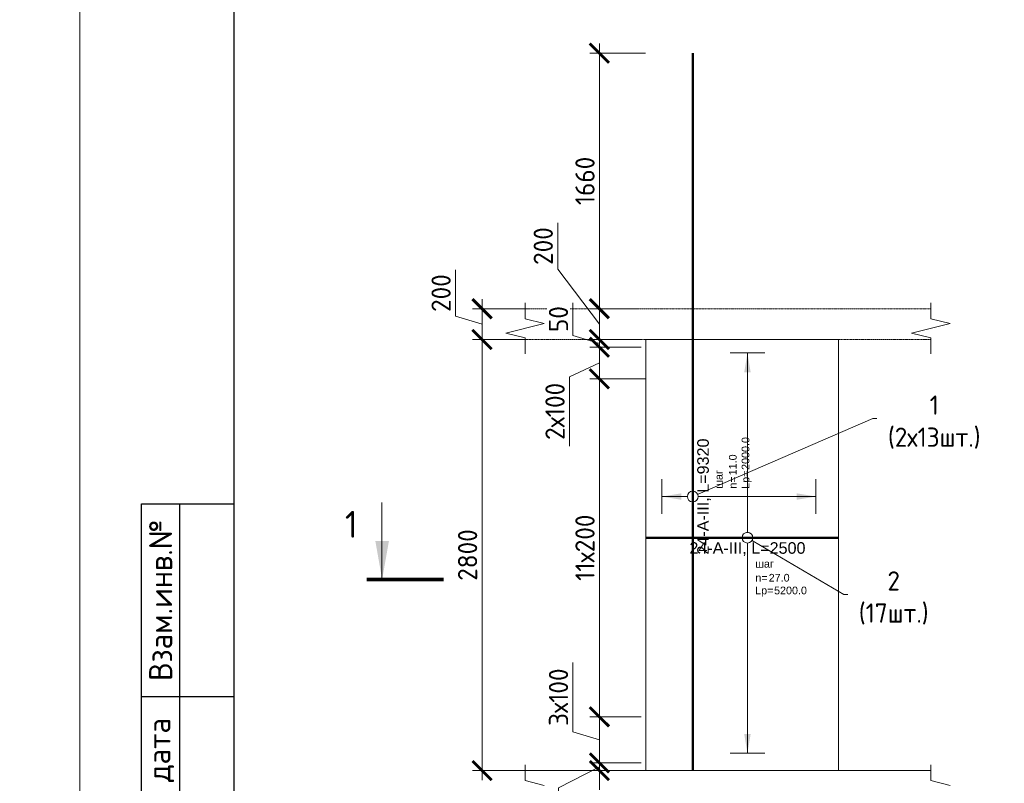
# Model space of a CAD drawing. Header units: millimetres. Extents: x 369815 to 1481759, y -423071 to -27917.
# Tile 241 of 380: x 591404 to 604194, y -192821 to -182900. Entities that reach past the tile are written whole.
import ezdxf
from ezdxf import colors
from ezdxf.entities.mleader import LeaderData, LeaderLine
from ezdxf.enums import TextEntityAlignment as Align
from ezdxf.math import Vec2, Vec3

# ---------------------------------------------------------------- set-up
doc = ezdxf.new("R2010")
doc.units = ezdxf.units.MM
doc.set_wipeout_variables(frame=1)
doc.linetypes.add('01 Штриховая _4 мм_', pattern=[6, 3.5, -2.5])
for name, color, linetype, lineweight in [('AF_Perekritie', 90, 'Continuous', 18), ('AF_Stena', 90, 'Continuous', 18), ('KR_Fundament', 253, 'Continuous', 18), ('АрмСтер', 2, 'Continuous', 50), ('Выноски', 20, 'Continuous', 20), ('подоснова', 151, 'Continuous', 5), ('РАЗМЕРЫ', 1, 'Continuous', 9), ('Текст', 7, 'Continuous', 25), ('ТОНКИЕ', 7, 'Continuous', 9)]:
    doc.layers.add(name, color=color, linetype=linetype, lineweight=lineweight)
doc.layers.add('АрмСтер_атрибуты', color=2, linetype='Continuous', lineweight=0, plot=False)
doc.layers.add('ТОЛСТЫЕ_ОСНОВНЫЕ', color=6, linetype='Continuous')
doc.styles.add('GOST-2.304_Type-B', font='GOST_Common.ttf')
doc.styles.get("Standard").update_dxf_attribs({"font": 'arial.ttf'})
doc.styles.add('style1', font='GOST_Common.ttf', dxfattribs={"height": 500})
doc.styles.add('Аннотативный', font='arial.ttf')
doc.dimstyles.new('мой 25', dxfattribs={"dimscale": 100, "dimtxt": 2.5, "dimasz": 2.5, "dimexe": 1.25, "dimexo": 0.625, "dimtad": 1, "dimdec": 0, "dimlfac": 0.5, "dimtxsty": 'GOST-2.304_Type-B', "dimblk": 'ARCHTICK', "dimcen": 2.5, "dimdle": 1.25, "dimaunit": 1, "dimadec": 1, "dimazin": 2, "dimtfac": 1, "dimtdec": 0, "dimtmove": 1, "dimatfit": 3, "dimfxl": 6, "dimfxlon": 1, "dimtfill": 1, "dimlwd": -1, "dimlwe": -1, "dimarcsym": 0})

# ---------------------------------------------------------------- blocks, each defined once
blk = doc.blocks.new('*U78')
at = {"layer": 'ТОЛСТЫЕ_ОСНОВНЫЕ'}
for p, q in [((8, 5), (8, 90)), ((8, 90), (20, 90)), ((13, 5), (13, 90)), ((8, 65), (20, 65))]:
    blk.add_line(p, q, dxfattribs=at)
at = {"layer": 'ТОЛСТЫЕ_ОСНОВНЫЕ', "color": 6}
blk.add_lwpolyline([(20, 5), (415, 5), (415, 292), (20, 292)], close=True, dxfattribs=at)
at = {"layer": 'ТОНКИЕ'}
blk.add_lwpolyline([(0, 0), (420, 0), (420, 297), (0, 297)], close=True, dxfattribs=at)
at = {"layer": 'Текст', "style": 'style1'}
for s, p in [('Взам.инв.№', (10.5, 77.5)), ('Подпись и дата', (10.5, 47.5))]:
    blk.add_text(s, height=3, rotation=90, dxfattribs=at).set_placement(p, align=Align.MIDDLE)
blk = doc.blocks.new('_None')
blk = doc.blocks.new('_ArchTick')
at = {"color": 0, "linetype": 'ByBlock', "const_width": 0.15}
blk.add_lwpolyline([(-0.5, -0.5), (0.5, 0.5)], dxfattribs=at)
blk = doc.blocks.new('*D630')
at = {"layer": 'DEFPOINTS', "color": 0, "transparency": 16777216}
for p in [(598934, -186655), (599500, -186655), (599500, -187055)]:
    blk.add_point(p, dxfattribs=at)
at = {"layer": 'РАЗМЕРЫ', "color": 0, "linetype": 'Continuous', "transparency": 16777216}
for p, q in [((598393, -186141), (598393, -185541)), ((598934, -186855), (598393, -186141)), ((598934, -187180), (598934, -186530)), ((599438, -186655), (598809, -186655)), ((599438, -187055), (598809, -187055))]:
    blk.add_line(p, q, dxfattribs=at)
at = {"layer": 'РАЗМЕРЫ', "color": 0, "transparency": 16777216, "xscale": 250, "yscale": 250, "zscale": 250}
for p, rotation in [((598934, -186655), 90), ((598934, -187055), 270)]:
    blk.add_blockref('_ArchTick', p, dxfattribs=dict(at, rotation=rotation))
at = {"layer": 'РАЗМЕРЫ', "color": 0, "transparency": 16777216, "insert": (598205, -185841), "char_height": 250, "attachment_point": 5, "rotation": 90, "style": 'GOST-2.304_Type-B', "bg_fill": 3, "box_fill_scale": 1.1, "bg_fill_color": 256, "bg_fill_true_color": 13158600, "bg_fill_transparency": 0}
blk.add_mtext('200', dxfattribs=at)
blk = doc.blocks.new('*D628')
at = {"layer": 'DEFPOINTS', "color": 0, "transparency": 16777216}
for p in [(598934, -183335), (600147, -183335), (599500, -186655)]:
    blk.add_point(p, dxfattribs=at)
at = {"layer": 'РАЗМЕРЫ', "color": 0, "linetype": 'Continuous', "transparency": 16777216}
for p, q in [((598934, -186780), (598934, -183210)), ((599534, -183335), (598809, -183335)), ((599438, -186655), (598809, -186655))]:
    blk.add_line(p, q, dxfattribs=at)
at = {"layer": 'РАЗМЕРЫ', "color": 0, "transparency": 16777216, "xscale": 250, "yscale": 250, "zscale": 250}
for p, rotation in [((598934, -183335), 90), ((598934, -186655), 270)]:
    blk.add_blockref('_ArchTick', p, dxfattribs=dict(at, rotation=rotation))
at = {"layer": 'РАЗМЕРЫ', "color": 0, "transparency": 16777216, "insert": (598747, -184995), "char_height": 250, "attachment_point": 5, "rotation": 90, "style": 'GOST-2.304_Type-B', "bg_fill": 3, "box_fill_scale": 1.1, "bg_fill_color": 256, "bg_fill_true_color": 13158600, "bg_fill_transparency": 0}
blk.add_mtext('1660', dxfattribs=at)
blk = doc.blocks.new('*U124')
at = {"layer": 'РАЗМЕРЫ'}
for p, q in [((112.5, 1200), (-112.5, 1200)), ((112.5, -1400), (-112.5, -1400))]:
    blk.add_line(p, q, dxfattribs=at)
at = {"layer": 'РАЗМЕРЫ', "ltscale": 15}
blk.add_line((0, -1400), (0, 1200), dxfattribs=at)
at = {"layer": 'РАЗМЕРЫ'}
for points in [[(0, 1200), (20.9, 1074.8), (-20.9, 1074.8)], [(0, -1400), (20.9, -1274.8), (-20.9, -1274.8)]]:
    blk.add_solid(points, dxfattribs=at)
at = {"layer": 'АрмСтер_атрибуты', "color": 215, "ltscale": 15, "style": 'Аннотативный'}
for s, p in [('шаг', (51.4, -194.2)), ('n=', (51.4, -285.1)), ('Lр=', (50.2, -367.8))]:
    blk.add_text(s, height=50, dxfattribs=at).set_placement(p)
at = {"layer": 'АрмСтер_атрибуты', "flags": 9}
for tag, p in [('МАССА', (-1033.5, -10.5)), ('ОБОЗНАЧЕНИЕ', (-1033.5, -124.4))]:
    blk.add_attdef(tag, p, '', height=75, dxfattribs=at)
at = {"layer": 'АрмСтер_атрибуты', "style": 'Аннотативный', "flags": 8}
blk.add_attdef('ПОЗ', (110, 29.6), '', height=75, dxfattribs=at)
at = {"layer": 'АрмСтер_атрибуты', "color": 215, "style": 'Аннотативный'}
for tag, p, flags in [('ШАГ', (190.9, -194.2), 10), ('КОЛ', (138, -285.1), 8), ('ШИРИНА', (172.9, -367.8), 8)]:
    blk.add_attdef(tag, p, '', height=50, dxfattribs=dict(at, flags=flags))
at = {"linetype": 'Continuous', "lineweight": 0}
blk.add_wipeout([(35, 0), (28.3, 20.6), (10.8, 33.3), (-10.8, 33.3), (-28.3, 20.6), (-35, 0), (-28.3, -20.6), (-10.8, -33.3), (10.8, -33.3), (28.3, -20.6)], dxfattribs=at)
at = {"color": 0, "linetype": 'ByBlock', "lineweight": -2, "ltscale": 100}
blk.add_line((-657.5, 0), (592.5, 0), dxfattribs=at)
at = {"layer": 'РАЗМЕРЫ'}
blk.add_circle((0, 0), 35, dxfattribs=at)
at = {"layer": 'АрмСтер_атрибуты', "style": 'Аннотативный', "flags": 8}
blk.add_attdef('НАИМЕНОВАНИЕ', text='', height=75, dxfattribs=at).set_placement((0, -29.3), align=Align.TOP_CENTER)
blk = doc.blocks.new('*U591')
at = {"layer": 'РАЗМЕРЫ'}
for p, q in [((112.5, 200), (-112.5, 200)), ((112.5, -800), (-112.5, -800))]:
    blk.add_line(p, q, dxfattribs=at)
at = {"layer": 'РАЗМЕРЫ', "ltscale": 15}
blk.add_line((0, -800), (0, 200), dxfattribs=at)
at = {"layer": 'РАЗМЕРЫ'}
for points in [[(0, 200), (20.9, 74.8), (-20.9, 74.8)], [(0, -800), (20.9, -674.8), (-20.9, -674.8)]]:
    blk.add_solid(points, dxfattribs=at)
at = {"layer": 'АрмСтер_атрибуты', "color": 215, "ltscale": 15, "style": 'Аннотативный'}
for s, p in [('шаг', (51.4, -194.2)), ('n=', (51.4, -285.1)), ('Lр=', (50.2, -367.8))]:
    blk.add_text(s, height=50, dxfattribs=at).set_placement(p)
at = {"layer": 'АрмСтер_атрибуты', "flags": 9}
for tag, p in [('МАССА', (-2096, -10.5)), ('ОБОЗНАЧЕНИЕ', (-2096, -124.4))]:
    blk.add_attdef(tag, p, '', height=75, dxfattribs=at)
at = {"layer": 'АрмСтер_атрибуты', "style": 'Аннотативный', "flags": 8}
blk.add_attdef('ПОЗ', (110, 29.6), '', height=75, dxfattribs=at)
at = {"layer": 'АрмСтер_атрибуты', "color": 215, "style": 'Аннотативный'}
for tag, p, flags in [('ШАГ', (190.9, -194.2), 10), ('КОЛ', (138, -285.1), 8), ('ШИРИНА', (172.9, -367.8), 8)]:
    blk.add_attdef(tag, p, '', height=50, dxfattribs=dict(at, flags=flags))
at = {"linetype": 'Continuous', "lineweight": 0}
blk.add_wipeout([(35, 0), (28.3, 20.6), (10.8, 33.3), (-10.8, 33.3), (-28.3, 20.6), (-35, 0), (-28.3, -20.6), (-10.8, -33.3), (10.8, -33.3), (28.3, -20.6)], dxfattribs=at)
at = {"color": 0, "linetype": 'ByBlock', "lineweight": -2, "ltscale": 100}
blk.add_line((-1780, 0), (2880, 0), dxfattribs=at)
at = {"layer": 'РАЗМЕРЫ'}
blk.add_circle((0, 0), 35, dxfattribs=at)
at = {"layer": 'АрмСтер_атрибуты', "style": 'Аннотативный', "flags": 8}
blk.add_attdef('НАИМЕНОВАНИЕ', text='', height=75, dxfattribs=at).set_placement((0, -29.3), align=Align.TOP_CENTER)
blk = doc.blocks.new('*D631')
at = {"layer": 'DEFPOINTS', "color": 0, "transparency": 16777216}
for p in [(598329, -186655), (597410, -187055), (598329, -187055)]:
    blk.add_point(p, dxfattribs=at)
at = {"layer": 'РАЗМЕРЫ', "color": 0, "linetype": 'Continuous', "transparency": 16777216}
for p, q in [((597066, -186752), (597066, -186152)), ((597410, -186530), (597410, -187180)), ((598010, -186655), (597285, -186655)), ((597410, -186855), (597066, -186752)), ((598010, -187055), (597285, -187055))]:
    blk.add_line(p, q, dxfattribs=at)
at = {"layer": 'РАЗМЕРЫ', "color": 0, "transparency": 16777216, "xscale": 250, "yscale": 250, "zscale": 250}
for p, rotation in [((597410, -186655), 90), ((597410, -187055), 270)]:
    blk.add_blockref('_ArchTick', p, dxfattribs=dict(at, rotation=rotation))
at = {"layer": 'РАЗМЕРЫ', "color": 0, "transparency": 16777216, "insert": (596878, -186452), "char_height": 250, "attachment_point": 5, "rotation": 90, "style": 'GOST-2.304_Type-B', "bg_fill": 3, "box_fill_scale": 1.1, "bg_fill_color": 256, "bg_fill_true_color": 13158600, "bg_fill_transparency": 0}
blk.add_mtext('200', dxfattribs=at)
blk = doc.blocks.new('*D632')
at = {"layer": 'DEFPOINTS', "color": 0, "transparency": 16777216}
for p in [(598329, -187055), (597410, -192655), (598887, -192655)]:
    blk.add_point(p, dxfattribs=at)
at = {"layer": 'РАЗМЕРЫ', "color": 0, "linetype": 'Continuous', "transparency": 16777216}
for p, q in [((597410, -186930), (597410, -192780)), ((598010, -187055), (597285, -187055)), ((598010, -192655), (597285, -192655))]:
    blk.add_line(p, q, dxfattribs=at)
at = {"layer": 'РАЗМЕРЫ', "color": 0, "transparency": 16777216, "xscale": 250, "yscale": 250, "zscale": 250}
for p, rotation in [((597410, -187055), 90), ((597410, -192655), 270)]:
    blk.add_blockref('_ArchTick', p, dxfattribs=dict(at, rotation=rotation))
at = {"layer": 'РАЗМЕРЫ', "color": 0, "transparency": 16777216, "insert": (597222, -189855), "char_height": 250, "attachment_point": 5, "rotation": 90, "style": 'GOST-2.304_Type-B', "bg_fill": 3, "box_fill_scale": 1.1, "bg_fill_color": 256, "bg_fill_true_color": 13158600, "bg_fill_transparency": 0}
blk.add_mtext('2800', dxfattribs=at)
blk = doc.blocks.new('*D629')
at = {"layer": 'DEFPOINTS', "color": 0, "transparency": 16777216}
for p in [(598934, -187055), (599539, -187055), (599539, -187156)]:
    blk.add_point(p, dxfattribs=at)
at = {"layer": 'РАЗМЕРЫ', "color": 0, "linetype": 'Continuous', "transparency": 16777216}
for p, q in [((598591, -187002), (598591, -186577)), ((598934, -187055), (598934, -186805)), ((598934, -187105), (598591, -187002)), ((599476, -187055), (598809, -187055)), ((598934, -187156), (598934, -187055)), ((598934, -187156), (598934, -187055)), ((599476, -187156), (598809, -187156)), ((598934, -187156), (598934, -187406))]:
    blk.add_line(p, q, dxfattribs=at)
at = {"layer": 'РАЗМЕРЫ', "color": 0, "transparency": 16777216, "xscale": 250, "yscale": 250, "zscale": 250}
for p, rotation in [((598934, -187055), 270), ((598934, -187156), 90)]:
    blk.add_blockref('_ArchTick', p, dxfattribs=dict(at, rotation=rotation))
at = {"layer": 'РАЗМЕРЫ', "color": 0, "transparency": 16777216, "insert": (598403, -186790), "char_height": 250, "attachment_point": 5, "rotation": 90, "style": 'GOST-2.304_Type-B', "bg_fill": 3, "box_fill_scale": 1.1, "bg_fill_color": 256, "bg_fill_true_color": 13158600, "bg_fill_transparency": 0}
blk.add_mtext('50', dxfattribs=at)
blk = doc.blocks.new('*D820')
at = {"layer": 'DEFPOINTS', "color": 0, "transparency": 16777216}
for p in [(598934, -192556), (599539, -192556), (599539, -192655)]:
    blk.add_point(p, dxfattribs=at)
at = {"layer": 'РАЗМЕРЫ', "color": 0, "linetype": 'Continuous', "transparency": 16777216}
for p, q in [((598934, -192556), (598934, -192306)), ((598934, -192605), (598403, -192879)), ((599476, -192556), (598809, -192556)), ((598934, -192655), (598934, -192556)), ((598934, -192655), (598934, -192556)), ((599476, -192655), (598809, -192655)), ((598934, -192655), (598934, -192905)), ((598403, -192879), (598403, -193304))]:
    blk.add_line(p, q, dxfattribs=at)
at = {"layer": 'РАЗМЕРЫ', "color": 0, "transparency": 16777216, "xscale": 250, "yscale": 250, "zscale": 250}
for p, rotation in [((598934, -192556), 270), ((598934, -192655), 90)]:
    blk.add_blockref('_ArchTick', p, dxfattribs=dict(at, rotation=rotation))
at = {"layer": 'РАЗМЕРЫ', "color": 0, "transparency": 16777216, "insert": (598216, -193091), "char_height": 250, "attachment_point": 5, "rotation": 90, "style": 'GOST-2.304_Type-B', "bg_fill": 3, "box_fill_scale": 1.1, "bg_fill_color": 256, "bg_fill_true_color": 13158600, "bg_fill_transparency": 0}
blk.add_mtext('50', dxfattribs=at)
blk = doc.blocks.new('*D821')
at = {"layer": 'DEFPOINTS', "color": 0, "transparency": 16777216}
for p in [(599539, -187156), (598934, -187565), (599227, -187565)]:
    blk.add_point(p, dxfattribs=at)
at = {"layer": 'РАЗМЕРЫ', "color": 0, "linetype": 'Continuous', "transparency": 16777216}
for p, q in [((598934, -187031), (598934, -187690)), ((599476, -187156), (598809, -187156)), ((598934, -187360), (598546, -187539)), ((598546, -187539), (598546, -188439)), ((599164, -187565), (598809, -187565))]:
    blk.add_line(p, q, dxfattribs=at)
at = {"layer": 'РАЗМЕРЫ', "color": 0, "transparency": 16777216, "xscale": 250, "yscale": 250, "zscale": 250}
for p, rotation in [((598934, -187156), 90), ((598934, -187565), 270)]:
    blk.add_blockref('_ArchTick', p, dxfattribs=dict(at, rotation=rotation))
at = {"layer": 'РАЗМЕРЫ', "color": 0, "transparency": 16777216, "insert": (598358, -187989), "char_height": 250, "attachment_point": 5, "rotation": 90, "style": 'GOST-2.304_Type-B', "bg_fill": 3, "box_fill_scale": 1.1, "bg_fill_color": 256, "bg_fill_true_color": 13158600, "bg_fill_transparency": 0}
blk.add_mtext('2х100', dxfattribs=at)
blk = doc.blocks.new('*D2373')
at = {"layer": 'DEFPOINTS', "color": 0, "transparency": 16777216}
for p in [(598934, -191956), (599539, -191956), (599440, -192556)]:
    blk.add_point(p, dxfattribs=at)
at = {"layer": 'РАЗМЕРЫ', "color": 0, "linetype": 'Continuous', "transparency": 16777216}
for p, q in [((598591, -192152), (598591, -191252)), ((598934, -192681), (598934, -191831)), ((599476, -191956), (598809, -191956)), ((598934, -192256), (598591, -192152)), ((599377, -192556), (598809, -192556))]:
    blk.add_line(p, q, dxfattribs=at)
at = {"layer": 'РАЗМЕРЫ', "color": 0, "transparency": 16777216, "xscale": 250, "yscale": 250, "zscale": 250}
for p, rotation in [((598934, -191956), 90), ((598934, -192556), 270)]:
    blk.add_blockref('_ArchTick', p, dxfattribs=dict(at, rotation=rotation))
at = {"layer": 'РАЗМЕРЫ', "color": 0, "transparency": 16777216, "insert": (598403, -191702), "char_height": 250, "attachment_point": 5, "rotation": 90, "style": 'GOST-2.304_Type-B', "bg_fill": 3, "box_fill_scale": 1.1, "bg_fill_color": 256, "bg_fill_true_color": 13158600, "bg_fill_transparency": 0}
blk.add_mtext('3х100', dxfattribs=at)
blk = doc.blocks.new('*D2374')
at = {"layer": 'DEFPOINTS', "color": 0, "transparency": 16777216}
for p in [(598934, -187565), (599599, -187565), (599508, -191956)]:
    blk.add_point(p, dxfattribs=at)
at = {"layer": 'РАЗМЕРЫ', "color": 0, "linetype": 'Continuous', "transparency": 16777216}
for p, q in [((598934, -192081), (598934, -187440)), ((599534, -187565), (598809, -187565)), ((599446, -191956), (598809, -191956))]:
    blk.add_line(p, q, dxfattribs=at)
at = {"layer": 'РАЗМЕРЫ', "color": 0, "transparency": 16777216, "xscale": 250, "yscale": 250, "zscale": 250}
for p, rotation in [((598934, -187565), 90), ((598934, -191956), 270)]:
    blk.add_blockref('_ArchTick', p, dxfattribs=dict(at, rotation=rotation))
at = {"layer": 'РАЗМЕРЫ', "color": 0, "transparency": 16777216, "insert": (598747, -189760), "char_height": 250, "attachment_point": 5, "rotation": 90, "style": 'GOST-2.304_Type-B', "bg_fill": 3, "box_fill_scale": 1.1, "bg_fill_color": 256, "bg_fill_true_color": 13158600, "bg_fill_transparency": 0}
blk.add_mtext('11х200', dxfattribs=at)

msp = doc.modelspace()

# ---------------------------------------------------------------- hatches: boundary and pattern name
at = {"layer": 'Выноски'}
msp.add_hatch(color=256, dxfattribs=at).paths.add_polyline_path([(596112, -190173.3), (596200.1, -189673.3), (596023.8, -189673.3)], flags=0)

# ---------------------------------------------------------------- linework, layer by layer
at = {"layer": 'AF_Perekritie', "linetype": '01 Штриховая _4 мм_', "lineweight": 9}
for p, q in [((603159.1, -186655.4, 3100), (603240.5, -186655.4, 3100)), ((603159.1, -186655.4, 3100), (603240.5, -186655.4, 3100)), ((603240.5, -187055.4, 3100), (603159.1, -187055.4, 3100)), ((603240.5, -187055.4, 3100), (603159.1, -187055.4, 3100)), ((603159.1, -192655.4, 3100), (603240.5, -192655.4, 3100))]:
    msp.add_line(p, q, dxfattribs=at)
at = {"layer": 'AF_Stena', "lineweight": 0}
msp.add_line((602039, -192655.4, 3100), (602039, -187055.4, 3100), dxfattribs=at)
at = {"layer": 'AF_Stena', "lineweight": 20, "elevation": 3100}
for points in [[(597968.2, -186730.4), (597968.2, -186580.4)], [(597968.2, -186730.4), (597968.2, -186580.4)], [(603240.5, -186730.4), (603240.5, -186580.4)], [(603240.5, -186730.4), (603240.5, -186580.4)], [(597968.2, -186730.4), (597968.2, -186785.4)], [(597968.2, -186730.4), (597968.2, -186785.4)], [(603240.5, -186730.4), (603240.5, -186785.4)], [(603240.5, -186730.4), (603240.5, -186785.4)], [(603490.5, -186847.9), (602990.5, -186972.9)], [(603490.5, -186847.9), (602990.5, -186972.9)], [(603240.5, -186785.4), (603490.5, -186847.9)], [(603240.5, -186785.4), (603490.5, -186847.9)], [(597718.2, -186972.9), (597968.2, -187035.4)], [(597718.2, -186972.9), (597968.2, -187035.4)], [(602990.5, -186972.9), (603240.5, -187035.4)], [(602990.5, -186972.9), (603240.5, -187035.4)], [(597968.2, -187035.4), (597968.2, -187090.4)], [(597968.2, -187035.4), (597968.2, -187090.4)], [(597968.2, -187090.4), (597968.2, -187240.4)], [(597968.2, -187090.4), (597968.2, -187240.4)], [(603240.5, -187035.4), (603240.5, -187090.4)], [(603240.5, -187035.4), (603240.5, -187090.4)], [(603240.5, -187090.4), (603240.5, -187240.4)], [(603240.5, -187090.4), (603240.5, -187240.4)], [(603240.5, -192730.4), (603240.5, -192580.4)], [(603240.5, -192730.4), (603240.5, -192785.4)], [(603240.5, -192785.4), (603490.5, -192847.9)]]:
    msp.add_lwpolyline(points, dxfattribs=at)
at = {"layer": 'АрмСтер', "ltscale": 15}
msp.add_line((600146.8, -192655.4, 3100), (600146.8, -183335.4, 3100), dxfattribs=at)
at = {"layer": 'Выноски'}
msp.add_line((596108.8, -190173.3, 3100), (596108.8, -189173.3, 3100), dxfattribs=at)
at = {"layer": 'Выноски', "elevation": 3100}
msp.add_lwpolyline([(596912, -190173.3, 50, 50, 0), (595912, -190173.3, 50, 50, 0)], format="xyseb", dxfattribs=at)

# ---------------------------------------------------------------- block references
at = {"xscale": 100, "yscale": 100, "zscale": 100}
msp.add_blockref('*U78', (592184.7, -198191.8, 3100), dxfattribs=at)

# ---------------------------------------------------------------- texts
at = {"layer": 'Выноски', "style": 'GOST-2.304_Type-B'}
msp.add_text('1', height=350, dxfattribs=at).set_placement((595628, -189630.6, 3100))

# ---------------------------------------------------------------- leaders
at = {"layer": 'подоснова'}
ml = msp.add_multileader_mtext('Standard', dxfattribs=at)
ml.set_content('1 (2х13шт.)', color=256, style='GOST-2.304_Type-B')
ml.set_leader_properties(color=256, linetype='ByLayer', lineweight=15)
ml.set_arrow_properties(name='NONE')
ml.build(insert=Vec2(0, 0))
ml.multileader.update_dxf_attribs({"text_left_attachment_type": 6, "text_right_attachment_type": 6, "dogleg_length": 10, "arrow_head_size": 18})
ctx = ml.context
ctx.base_point, ctx.char_height, ctx.arrow_head_size, ctx.landing_gap_size, ctx.plane_origin = Vec3(602496.5, -188082.2, 3100), 250, 18, 20, Vec3(599742.9, -186779.7, 3100)
ctx.left_attachment, ctx.right_attachment, ctx.text_align_type = 6, 6, 1
notes = []
notes.append((ctx, [(0, (1, 1, 0), (602486.5, -188082.2, 3100), (1, 0), 10, [(0, [(600146.8, -189095.4, 3100)], 0, [])])]))
ctx.mtext.insert, ctx.mtext.width, ctx.mtext.alignment, ctx.mtext.flow_direction = Vec3(603284.3, -187782.2, 3100), 22.898, 2, 5
ml = msp.add_multileader_mtext('Standard', dxfattribs=at)
ml.set_content('2 (17шт.)', color=256, style='GOST-2.304_Type-B')
ml.set_leader_properties(color=256, linetype='ByLayer', lineweight=15)
ml.set_arrow_properties(name='NONE')
ml.build(insert=Vec2(0, 0))
ml.multileader.update_dxf_attribs({"text_left_attachment_type": 6, "text_right_attachment_type": 6, "dogleg_length": 10, "arrow_head_size": 18})
ctx = ml.context
ctx.base_point, ctx.char_height, ctx.arrow_head_size, ctx.landing_gap_size, ctx.plane_origin = Vec3(602119.7, -190366.7, 3100), 250, 18, 20, Vec3(600016.8, -189820.7, 3100)
ctx.left_attachment, ctx.right_attachment, ctx.text_align_type = 6, 6, 1
notes.append((ctx, [(0, (1, 1, 0), (602109.7, -190366.7, 3100), (1, 0), 10, [(0, [(600857.4, -189629.7, 3100)], 0, [])])]))
ctx.mtext.insert, ctx.mtext.width, ctx.mtext.alignment, ctx.mtext.flow_direction = Vec3(602757.5, -190066.7, 3100), 22.898, 2, 5
for ctx, leaders in notes:
    for number, flags, end, landing, length, lines in leaders:
        leader = LeaderData()
        leader.index, (leader.has_last_leader_line, leader.has_dogleg_vector, leader.attachment_direction) = number, flags
        leader.last_leader_point, leader.dogleg_vector, leader.dogleg_length = Vec3(end), Vec3(landing), length
        for number, points, colour, breaks in lines:
            line = LeaderLine()
            line.index, line.vertices, line.color, line.breaks = number, Vec3.list(points), colors.encode_raw_color(colour), breaks
            leader.lines.append(line)
        ctx.leaders.append(leader)

# ---------------------------------------------------------------- next in the draw order: dimensions: what is measured, and where the dimension line sits
at = {"layer": 'РАЗМЕРЫ', "color": 146}
dim = msp.add_linear_dim(base=(598934.3, -186655.4, 3100), p1=(599500.2, -187055.4, 3100), p2=(599500.2, -186655.4, 3100), angle=90, dimstyle='мой 25', dxfattribs=at)
dim.commit()
dim.dimension.update_dxf_attribs({"geometry": '*D630', "text_midpoint": (598393, -186078.1, 3100), "dimtype": 160})

# ---------------------------------------------------------------- next in the draw order: linework, layer by layer
at = {"layer": 'AF_Perekritie', "linetype": '01 Штриховая _4 мм_', "lineweight": 9}
msp.add_line((597968.2, -187055.4, 3100), (603159, -187055.4, 3100), dxfattribs=at)
at = {"layer": 'AF_Stena', "lineweight": 0}
for p, q in [((602039, -187055.4, 3100), (599539, -187055.4, 3100)), ((599539, -187055.4, 3100), (599539, -192655.4, 3100))]:
    msp.add_line(p, q, dxfattribs=at)
at = {"layer": 'AF_Stena', "lineweight": 20, "elevation": 3100}
for points in [[(598218.2, -186847.9), (597718.2, -186972.9)], [(598218.2, -186847.9), (597718.2, -186972.9)], [(597968.2, -186785.4), (598218.2, -186847.9)], [(597968.2, -186785.4), (598218.2, -186847.9)]]:
    msp.add_lwpolyline(points, dxfattribs=at)

# ---------------------------------------------------------------- next in the draw order: dimensions: what is measured, and where the dimension line sits
at = {"layer": 'РАЗМЕРЫ', "color": 146, "true_color": 0x006272}
dim = msp.add_linear_dim(base=(598934.3, -183335.4, 3100), p1=(599500.2, -186655.4, 3100), p2=(600146.8, -183335.4, 3100), angle=90, dimstyle='мой 25', dxfattribs=at)
dim.commit()
dim.dimension.update_dxf_attribs({"geometry": '*D628', "text_midpoint": (598746.8, -184995.4, 3100)})

# ---------------------------------------------------------------- next in the draw order: linework, layer by layer
at = {"layer": 'AF_Perekritie', "linetype": '01 Штриховая _4 мм_', "lineweight": 9}
msp.add_line((603159, -186655.4, 3100), (597968.2, -186655.4, 3100), dxfattribs=at)

# ---------------------------------------------------------------- next in the draw order: block references
at = {"layer": 'АрмСтер', "ltscale": 15}
ref = msp.add_blockref('*U124', (600857.4, -189629.7, 3100), dxfattribs=dict(at, xscale=2, yscale=2, zscale=2))
ref.add_attrib('НАИМЕНОВАНИЕ', '24-A-III, L=2500', dxfattribs={"layer": 'АрмСтер_атрибуты', "height": 150, "style": 'Аннотативный', "flags": 8}).set_placement((600857.4, -189688.4, 3100), align=Align.TOP_CENTER)
ref.add_attrib('КОЛ', '27.0', (601133.5, -190200, 3100), dxfattribs={"layer": 'АрмСтер_атрибуты', "color": 215, "height": 100, "style": 'Аннотативный', "flags": 8})
ref.add_attrib('ШИРИНА', '5200.0', (601203.2, -190365.3, 3100), dxfattribs={"layer": 'АрмСтер_атрибуты', "color": 215, "height": 100, "style": 'Аннотативный', "flags": 8})

# ---------------------------------------------------------------- next in the draw order: block references
ref = msp.add_blockref('*U591', (600146.8, -189095.4, 3100), dxfattribs=dict(at, xscale=2, yscale=2, zscale=2, rotation=90))
ref.add_attrib('НАИМЕНОВАНИЕ', '24-A-III, L=9320', dxfattribs={"layer": 'АрмСтер_атрибуты', "height": 150, "rotation": 90, "style": 'Аннотативный', "flags": 8}).set_placement((600205.5, -189095.4, 3100), align=Align.TOP_CENTER)
ref.add_attrib('КОЛ', '11.0', (600717.1, -188819.3, 3100), dxfattribs={"layer": 'АрмСтер_атрибуты', "color": 215, "height": 100, "rotation": 90, "style": 'Аннотативный', "flags": 8})
ref.add_attrib('ШИРИНА', '2000.0', (600882.4, -188749.6, 3100), dxfattribs={"layer": 'АрмСтер_атрибуты', "color": 215, "height": 100, "rotation": 90, "style": 'Аннотативный', "flags": 8})

# ---------------------------------------------------------------- next in the draw order: linework, layer by layer
at = {"layer": 'AF_Perekritie', "linetype": '01 Штриховая _4 мм_', "lineweight": 9}
for p, q in [((603159, -186655.4, 3100), (597968.2, -186655.4, 3100)), ((597968.2, -187055.4, 3100), (603159, -187055.4, 3100))]:
    msp.add_line(p, q, dxfattribs=at)
at = {"layer": 'AF_Stena', "lineweight": 0}
for p, q in [((602039, -187055.4, 3100), (599539, -187055.4, 3100)), ((599539, -192655.4, 3100), (602039, -192655.4, 3100))]:
    msp.add_line(p, q, dxfattribs=at)
at = {"layer": 'KR_Fundament', "lineweight": 9}
msp.add_line((603240.5, -192655.4, 3100), (597968.2, -192655.4, 3100), dxfattribs=at)

# ---------------------------------------------------------------- next in the draw order: dimensions: what is measured, and where the dimension line sits
at = {"layer": 'РАЗМЕРЫ', "color": 146}
dim = msp.add_linear_dim(base=(597409.7, -187055.4, 3100), p1=(598328.7, -186655.4, 3100), p2=(598328.7, -187055.4, 3100), angle=90, dimstyle='мой 25', dxfattribs=at)
dim.commit()
dim.dimension.update_dxf_attribs({"geometry": '*D631', "text_midpoint": (596878.5, -186689.7, 3100)})

# ---------------------------------------------------------------- next in the draw order: dimensions: what is measured, and where the dimension line sits
dim = msp.add_linear_dim(base=(597409.7, -192655.4, 3100), p1=(598328.7, -187055.4, 3100), p2=(598887.4, -192655.4, 3100), angle=90, dimstyle='мой 25', dxfattribs=at)
dim.commit()
dim.dimension.update_dxf_attribs({"geometry": '*D632', "text_midpoint": (597222.2, -189855.4, 3100)})

# ---------------------------------------------------------------- next in the draw order: linework, layer by layer
at = {"layer": 'AF_Stena', "lineweight": 20, "elevation": 3100}
for points in [[(597968.2, -192732.4), (597968.2, -192582.4)], [(597968.2, -192730.4), (597968.2, -192785.4)], [(597968.2, -192785.4), (598218.2, -192847.9)]]:
    msp.add_lwpolyline(points, dxfattribs=at)
at = {"layer": 'KR_Fundament', "lineweight": 9}
msp.add_line((603159, -192655.4, 3100), (597968.2, -192655.4, 3100), dxfattribs=at)

# ---------------------------------------------------------------- next in the draw order: dimensions: what is measured, and where the dimension line sits
at = {"layer": 'РАЗМЕРЫ', "color": 146, "true_color": 0x006272}
dim = msp.add_linear_dim(base=(598934.3, -187055.4, 3100), p1=(599539, -187155.5, 3100), p2=(599539, -187055.4, 3100), angle=90, dimstyle='мой 25', dxfattribs=at)
dim.commit()
dim.dimension.update_dxf_attribs({"geometry": '*D629', "text_midpoint": (598403, -186939.8, 3100)})

# ---------------------------------------------------------------- next in the draw order: dimensions: what is measured, and where the dimension line sits
dim = msp.add_linear_dim(base=(598934.3, -187565.4, 3100), p1=(599539, -187155.5, 3100), p2=(599226.6, -187565.4, 3100), angle=90, text='2х100', dimstyle='мой 25', dxfattribs=at)
dim.commit()
dim.dimension.update_dxf_attribs({"geometry": '*D821', "text_midpoint": (598545.8, -187601.3, 3100), "dimtype": 160})
dim = msp.add_linear_dim(base=(598934.3, -192555.5, 3100), p1=(599539, -192655.4, 3100), p2=(599539, -192555.5, 3100), angle=90, dimstyle='мой 25', dxfattribs=at)
dim.commit()
dim.dimension.update_dxf_attribs({"geometry": '*D820', "text_midpoint": (598403, -192941.2, 3100), "dimtype": 160})

# ---------------------------------------------------------------- next in the draw order: dimensions: what is measured, and where the dimension line sits
dim = msp.add_linear_dim(base=(598934.3, -191955.5, 3100), p1=(599440, -192555.5, 3100), p2=(599539, -191955.5, 3100), angle=90, text='3х100', dimstyle='мой 25', dxfattribs=at)
dim.commit()
dim.dimension.update_dxf_attribs({"geometry": '*D2373', "text_midpoint": (598403, -192089.9, 3100)})

# ---------------------------------------------------------------- next in the draw order: dimensions: what is measured, and where the dimension line sits
dim = msp.add_linear_dim(base=(598934.3, -187565.4, 3100), p1=(599508.4, -191955.5, 3100), p2=(599599, -187565.4, 3100), angle=90, text='11х200', dimstyle='мой 25', dxfattribs=at)
dim.commit()
dim.dimension.update_dxf_attribs({"geometry": '*D2374', "text_midpoint": (598746.8, -189760.4, 3100)})

# ---------------------------------------------------------------- next in the draw order: texts
at = {"ltscale": 100, "char_height": 250, "width": 17398.124, "attachment_point": 1, "style": 'GOST-2.304_Type-B'}
for insert in [(525468.6, -188536.5, 3100), (570575.4, -188536.5, 3100)]:
    msp.add_mtext('\\pi-750,l750,t750,5000;1.^IОбщие примечания см. лист 1\\P2.^IШпильки поз.3 устанавливать с шагом 400 по вертикали и с шагом  400 по горизонтали .\\P3.^IАрмирование пилонов  выполнять отдельными стержнями. Арматуру вязать вязальной проволокой в каждом пересечении.\\P{\\C7;4.^IДиаметр оправки стержня при d<20мм - 5d, при d≥20мм - 8d}', dxfattribs=dict(at, insert=insert))

doc.saveas('drawing.dxf')
